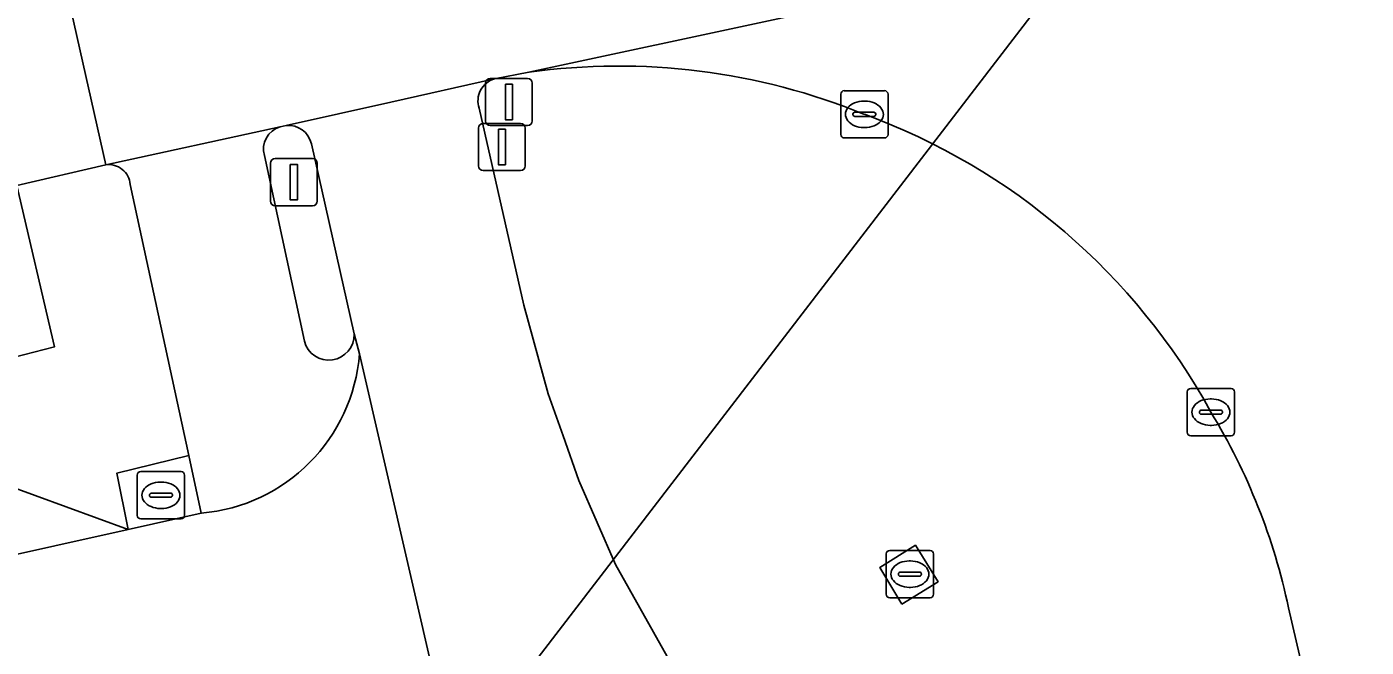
# Model space of a CAD drawing. Extents: x 156412 to 157779, y 382335 to 383768.
# Drawn here: x 157349.85 to 157378.18, y 383054.22 to 383067.34 of the extents above; entities that cross this region are included whole.
import ezdxf

# ---------------------------------------------------------------- set-up
doc = ezdxf.new("R2010")
doc.units = 0
for name, color, linetype in [('IMGEO_Berm_groen', 7, 'Continuous'), ('IMGEO_Drukknoppaal', 7, 'Continuous'), ('IMGEO_Duiker', 7, 'Continuous'), ('IMGEO_Fietspad_gesloten', 7, 'Continuous'), ('IMGEO_Kolk', 7, 'Continuous'), ('IMGEO_Rijbaan_lokaal_gesloten', 7, 'Continuous'), ('IMGEO_Rijbaan_regionaal_gesloten', 7, 'Continuous'), ('IMGEO_Terreindeel_gesloten', 7, 'Continuous'), ('IMGEO_Verkeerseiland_gesloten', 7, 'Continuous'), ('IMGEO_Verkeersregelinstallatiepaal', 7, 'Continuous'), ('IMGEO_Voetpad_open', 7, 'Continuous')]:
    doc.layers.add(name, color=color, linetype=linetype)

msp = doc.modelspace()

# ---------------------------------------------------------------- linework, layer by layer
at = {"layer": 'IMGEO_Berm_groen'}
for points in [[(157360.472, 383066.38), (157359.746, 383066.241)], [(157359.416, 383065.618), (157360.365, 383061.451), (157360.878, 383059.577), (157361.192, 383058.689), (157361.525, 383057.745), (157362.303, 383055.965), (157363.909, 383053.107), (157365.659, 383050.334), (157367.548, 383047.654), (157369.106, 383048.747), (157376.059, 383039.183), (157377.614, 383036.932), (157379.065, 383034.612), (157380.409, 383032.228), (157383.739, 383026.078)], [(157351.518, 383064.421), (157349.637, 383063.987), (157350.431, 383060.57), (157346.927, 383059.669), (157346.034, 383063.156), (157338.866, 383061.502), (157351.992, 383056.709), (157351.751, 383057.897), (157353.275, 383058.274), (157352.037, 383064.005)], [(157265.158, 383036.606), (157347.333, 383055.671), (157351.992, 383056.709), (157338.866, 383061.502), (157324.499, 383058.187), (157260.041, 383043.227)], [(157381.255, 383034.608), (157380.785, 383036.633), (157379.902, 383040.436), (157379.289, 383043.14), (157378.795, 383045.317), (157377.511, 383050.863), (157376.541, 383055.054)]]:
    msp.add_lwpolyline(points, dxfattribs=at)
msp.add_lwpolyline([(157368.36, 383055.13), (157367.892, 383055.903), (157368.647, 383056.374), (157369.127, 383055.604)], close=True, dxfattribs=at)
for centre, radius, start, end in [((157362.37, 383052.778), 13.733, 67.759, 97.9433), ((157359.884, 383065.769), 0.492, 106.3316, 197.8485), ((157362.844, 383052.576), 13.751, 28.7538, 69.906), ((157351.582, 383063.97), 0.456, 4.4642, 98.1085), ((157363.572, 383052.301), 13.258, 11.985, 31.3118)]:
    msp.add_arc(centre, radius, start, end, dxfattribs=at)
at = {"layer": 'IMGEO_Drukknoppaal'}
for p, q in [((157359.505, 383065.299), (157360.295, 383065.299)), ((157360.295, 383065.299), (157359.505, 383065.299)), ((157359.405, 383064.399), (157359.405, 383065.199)), ((157359.405, 383065.199), (157359.405, 383064.399)), ((157360.395, 383065.199), (157360.395, 383064.399)), ((157360.395, 383064.399), (157360.395, 383065.199)), ((157360.295, 383064.299), (157359.505, 383064.299)), ((157359.505, 383064.299), (157360.295, 383064.299))]:
    msp.add_line(p, q, dxfattribs=at)
msp.add_lwpolyline([(157359.825, 383065.174), (157359.975, 383065.174), (157359.975, 383064.424), (157359.825, 383064.424), (157359.825, 383065.174)], dxfattribs=at)
for centre, start, end in [((157359.505, 383065.199), 90, 180), ((157359.505, 383065.199), 90, 180), ((157360.295, 383065.199), 0, 90), ((157360.295, 383065.199), 360, 90), ((157359.505, 383064.399), 180, 270), ((157359.505, 383064.399), 180, 270), ((157360.295, 383064.399), 270, 0), ((157360.295, 383064.399), 270, 0)]:
    msp.add_arc(centre, 0.1, start, end, dxfattribs=at)
at = {"layer": 'IMGEO_Duiker'}
msp.add_lwpolyline([(157331.424, 383090.956), (157339.687, 383074.398), (157352.629, 383043.538), (157399.811, 383104.95), (157401.879, 383105.374), (157402.531, 383105.507)], dxfattribs=at)
at = {"layer": 'IMGEO_Fietspad_gesloten'}
for points in [[(157359.746, 383066.241), (157357.551, 383065.75), (157355.336, 383065.255)], [(157365.659, 383050.334), (157363.909, 383053.107), (157362.303, 383055.965), (157361.525, 383057.745), (157361.192, 383058.689), (157360.878, 383059.577), (157360.365, 383061.451), (157359.416, 383065.618)], [(157355.868, 383064.869), (157356.771, 383060.844), (157356.888, 383060.426), (157358.494, 383053.449), (157358.915, 383053.227), (157359.316, 383052.969), (157359.352, 383052.942), (157359.692, 383052.678), (157360.042, 383052.354), (157360.362, 383052.002), (157360.651, 383051.623), (157360.905, 383051.22), (157361.952, 383049.624), (157363.021, 383048.043), (157364.113, 383046.478), (157366.579, 383043.055), (157367.572, 383041.694), (157370.42, 383037.788), (157373.068, 383033.929), (157375.512, 383029.938), (157377.747, 383025.826)], [(157335.541, 383049.353), (157354.32, 383053.651), (157354.335, 383053.656), (157354.775, 383053.792), (157355.24, 383053.893), (157355.713, 383053.953), (157356.189, 383053.971), (157356.665, 383053.948), (157357.137, 383053.884), (157357.601, 383053.779), (157358.055, 383053.633), (157358.494, 383053.449), (157356.888, 383060.426)], [(157353.538, 383057.054), (157351.992, 383056.709), (157347.333, 383055.671), (157265.158, 383036.606)]]:
    msp.add_lwpolyline(points, dxfattribs=at)
for centre, radius, start, end in [((157359.884, 383065.769), 0.492, 106.3316, 197.8485), ((157355.381, 383064.757), 0.5, 12.93, 95.1434), ((157353.226, 383060.714), 3.673, 274.8658, 355.5092)]:
    msp.add_arc(centre, radius, start, end, dxfattribs=at)
at = {"layer": 'IMGEO_Kolk'}
for p, q in [((157367.067, 383065.064), (157367.067, 383065.916)), ((157367.142, 383065.99), (157367.994, 383065.99)), ((157368.068, 383065.916), (157368.068, 383065.064)), ((157367.326, 383065.484), (157367.326, 383065.496)), ((157367.369, 383065.533), (157367.767, 383065.533)), ((157367.555, 383065.77), (157367.58, 383065.77)), ((157367.81, 383065.496), (157367.81, 383065.484)), ((157367.764, 383065.447), (157367.366, 383065.447)), ((157367.994, 383064.99), (157367.142, 383064.99)), ((157367.578, 383065.21), (157367.553, 383065.21)), ((157374.398, 383058.765), (157374.398, 383059.617)), ((157374.473, 383059.691), (157375.325, 383059.691)), ((157375.399, 383059.617), (157375.399, 383058.765)), ((157374.886, 383059.471), (157374.911, 383059.471)), ((157374.657, 383059.185), (157374.657, 383059.197)), ((157375.095, 383059.148), (157374.697, 383059.148)), ((157374.7, 383059.234), (157375.098, 383059.234)), ((157375.141, 383059.197), (157375.141, 383059.185)), ((157374.909, 383058.911), (157374.884, 383058.911)), ((157375.325, 383058.691), (157374.473, 383058.691)), ((157352.185, 383057.007), (157352.185, 383057.859)), ((157352.26, 383057.933), (157353.112, 383057.933)), ((157353.186, 383057.859), (157353.186, 383057.007)), ((157352.673, 383057.713), (157352.698, 383057.713)), ((157352.444, 383057.427), (157352.444, 383057.439)), ((157352.882, 383057.39), (157352.484, 383057.39)), ((157352.487, 383057.476), (157352.885, 383057.476)), ((157352.928, 383057.439), (157352.928, 383057.427)), ((157352.696, 383057.153), (157352.671, 383057.153)), ((157353.112, 383056.933), (157352.26, 383056.933)), ((157368.03, 383055.339), (157368.03, 383056.191)), ((157368.105, 383056.265), (157368.957, 383056.265)), ((157369.031, 383056.191), (157369.031, 383055.339)), ((157368.518, 383056.045), (157368.543, 383056.045)), ((157368.289, 383055.759), (157368.289, 383055.771)), ((157368.727, 383055.722), (157368.329, 383055.722)), ((157368.332, 383055.808), (157368.73, 383055.808)), ((157368.773, 383055.771), (157368.773, 383055.759)), ((157368.541, 383055.485), (157368.516, 383055.485)), ((157368.957, 383055.265), (157368.105, 383055.265))]:
    msp.add_line(p, q, dxfattribs=at)
for points in [[(157367.067, 383065.064), (157367.067, 383065.916)], [(157367.142, 383065.99), (157367.994, 383065.99)], [(157368.068, 383065.916), (157368.068, 383065.064)], [(157367.994, 383064.99), (157367.142, 383064.99)], [(157374.398, 383058.765), (157374.398, 383059.617)], [(157374.473, 383059.691), (157375.325, 383059.691)], [(157375.399, 383059.617), (157375.399, 383058.765)], [(157375.325, 383058.691), (157374.473, 383058.691)], [(157352.185, 383057.007), (157352.185, 383057.859)], [(157352.26, 383057.933), (157353.112, 383057.933)], [(157353.186, 383057.859), (157353.186, 383057.007)], [(157353.112, 383056.933), (157352.26, 383056.933)], [(157368.03, 383055.339), (157368.03, 383056.191)], [(157368.105, 383056.265), (157368.957, 383056.265)], [(157369.031, 383056.191), (157369.031, 383055.339)], [(157368.957, 383055.265), (157368.105, 383055.265)]]:
    msp.add_lwpolyline(points, dxfattribs=at)
for centre, radius, start, end in [((157367.144, 383065.914), 0.0765, 91.552, 178.448), ((157367.144, 383065.914), 0.0765, 91.552, 178.448), ((157367.992, 383065.914), 0.0765, 1.552, 88.448), ((157367.992, 383065.914), 0.0765, 1.552, 88.448), ((157367.366, 383065.493), 0.0403, 85.8775, 175.7526), ((157367.771, 383065.495), 0.0386, 1.7309, 96.639), ((157367.363, 383065.483), 0.0366, 178.938, 274.7102), ((157367.767, 383065.49), 0.043, 264.8664, 352.4533), ((157367.144, 383065.066), 0.0765, 181.552, 268.448), ((157367.144, 383065.066), 0.0765, 181.552, 268.448), ((157367.992, 383065.066), 0.0765, 271.552, 358.448), ((157367.992, 383065.066), 0.0765, 271.552, 358.448), ((157374.475, 383059.615), 0.0765, 91.552, 178.448), ((157374.475, 383059.615), 0.0765, 91.552, 178.448), ((157375.323, 383059.615), 0.0765, 1.552, 88.448), ((157375.323, 383059.615), 0.0765, 1.552, 88.448), ((157374.697, 383059.194), 0.0403, 85.8775, 175.7526), ((157374.694, 383059.184), 0.0366, 178.938, 274.7102), ((157375.098, 383059.191), 0.043, 264.8664, 352.4533), ((157375.102, 383059.196), 0.0386, 1.7309, 96.639), ((157374.475, 383058.767), 0.0765, 181.552, 268.448), ((157374.475, 383058.767), 0.0765, 181.552, 268.448), ((157375.323, 383058.767), 0.0765, 271.552, 358.448), ((157375.323, 383058.767), 0.0765, 271.552, 358.448), ((157352.262, 383057.857), 0.0765, 91.552, 178.448), ((157352.262, 383057.857), 0.0765, 91.552, 178.448), ((157353.11, 383057.857), 0.0765, 1.552, 88.448), ((157353.11, 383057.857), 0.0765, 1.552, 88.448), ((157352.484, 383057.436), 0.0403, 85.8775, 175.7526), ((157352.481, 383057.426), 0.0366, 178.938, 274.7102), ((157352.885, 383057.433), 0.043, 264.8664, 352.4533), ((157352.889, 383057.438), 0.0386, 1.7309, 96.639), ((157352.262, 383057.009), 0.0765, 181.552, 268.448), ((157352.262, 383057.009), 0.0765, 181.552, 268.448), ((157353.11, 383057.009), 0.0765, 271.552, 358.448), ((157353.11, 383057.009), 0.0765, 271.552, 358.448), ((157368.107, 383056.189), 0.0765, 91.552, 178.448), ((157368.107, 383056.189), 0.0765, 91.552, 178.448), ((157368.955, 383056.189), 0.0765, 1.552, 88.448), ((157368.955, 383056.189), 0.0765, 1.552, 88.448), ((157368.329, 383055.768), 0.0403, 85.8775, 175.7526), ((157368.326, 383055.758), 0.0366, 178.938, 274.7102), ((157368.73, 383055.765), 0.043, 264.8664, 352.4533), ((157368.734, 383055.77), 0.0386, 1.7309, 96.639), ((157368.107, 383055.341), 0.0765, 181.552, 268.448), ((157368.107, 383055.341), 0.0765, 181.552, 268.448), ((157368.955, 383055.341), 0.0765, 271.552, 358.448), ((157368.955, 383055.341), 0.0765, 271.552, 358.448)]:
    msp.add_arc(centre, radius, start, end, dxfattribs=at)
for centre, major_axis, ratio, start_param, end_param in [((157367.554, 383065.49), (-0.387, 0.002), 0.722429, 4.712389, 7.853982), ((157367.579, 383065.49), (-0.39, 0.002), 0.717154, 1.570796, 4.712389), ((157374.885, 383059.191), (-0.387, 0.002), 0.722429, 4.712389, 7.853982), ((157374.91, 383059.191), (-0.39, 0.002), 0.717154, 1.570796, 4.712389), ((157352.672, 383057.433), (-0.387, 0.002), 0.722429, 4.712389, 7.853982), ((157352.697, 383057.433), (-0.39, 0.002), 0.717154, 1.570796, 4.712389), ((157368.517, 383055.765), (-0.387, 0.002), 0.722429, 4.712389, 7.853982), ((157368.542, 383055.765), (-0.39, 0.002), 0.717154, 1.570796, 4.712389)]:
    msp.add_ellipse(centre, major_axis=major_axis, ratio=ratio, start_param=start_param, end_param=end_param, dxfattribs=at)
at = {"layer": 'IMGEO_Rijbaan_lokaal_gesloten'}
for points in [[(157387.595, 383072.196), (157360.472, 383066.38)], [(157376.541, 383055.054), (157377.511, 383050.863), (157378.795, 383045.317), (157379.289, 383043.14), (157379.902, 383040.436), (157380.785, 383036.633), (157381.255, 383034.608)]]:
    msp.add_lwpolyline(points, dxfattribs=at)
for centre, radius, start, end in [((157362.37, 383052.778), 13.733, 67.759, 97.9433), ((157362.844, 383052.576), 13.751, 28.7538, 69.906), ((157363.572, 383052.301), 13.258, 11.985, 31.3118)]:
    msp.add_arc(centre, radius, start, end, dxfattribs=at)
at = {"layer": 'IMGEO_Rijbaan_regionaal_gesloten'}
for points in [[(157362.292, 383073.455), (157361.246, 383073.156), (157358.276, 383072.514), (157353.985, 383071.547), (157353.809, 383071.5), (157350.116, 383070.662), (157351.518, 383064.421), (157355.21, 383065.227), (157355.336, 383065.255), (157357.551, 383065.75), (157359.746, 383066.241), (157360.472, 383066.38), (157387.595, 383072.196), (157387.617, 383072.201), (157390.69, 383072.947)], [(157351.518, 383064.421), (157350.116, 383070.662), (157325.458, 383064.908), (157273.912, 383052.957)], [(157260.041, 383043.227), (157324.499, 383058.187), (157338.866, 383061.502), (157346.034, 383063.156), (157349.637, 383063.987), (157351.518, 383064.421)]]:
    msp.add_lwpolyline(points, dxfattribs=at)
at = {"layer": 'IMGEO_Terreindeel_gesloten'}
msp.add_lwpolyline([(157368.36, 383055.13), (157369.127, 383055.604), (157368.647, 383056.374), (157367.892, 383055.903)], close=True, dxfattribs=at)
at = {"layer": 'IMGEO_Verkeerseiland_gesloten'}
for points in [[(157355.336, 383065.255), (157355.21, 383065.227)], [(157356.771, 383060.844), (157355.868, 383064.869)], [(157354.875, 383064.616), (157355.72, 383060.694)]]:
    msp.add_lwpolyline(points, dxfattribs=at)
for centre, radius, start, end in [((157355.352, 383064.752), 0.496, 106.6408, 195.8889), ((157355.381, 383064.757), 0.5, 12.93, 95.1434), ((157356.238, 383060.824), 0.534, 194.1421, 2.1028)]:
    msp.add_arc(centre, radius, start, end, dxfattribs=at)
at = {"layer": 'IMGEO_Verkeersregelinstallatiepaal'}
for p, q in [((157359.553, 383065.35), (157359.553, 383066.15)), ((157359.553, 383066.15), (157359.553, 383065.35)), ((157359.653, 383066.25), (157360.443, 383066.25)), ((157360.443, 383066.25), (157359.653, 383066.25)), ((157360.543, 383066.15), (157360.543, 383065.35)), ((157360.543, 383065.35), (157360.543, 383066.15)), ((157360.443, 383065.25), (157359.653, 383065.25)), ((157359.653, 383065.25), (157360.443, 383065.25)), ((157355.003, 383063.654), (157355.003, 383064.454)), ((157355.003, 383064.454), (157355.003, 383063.654)), ((157355.103, 383064.554), (157355.893, 383064.554)), ((157355.893, 383064.554), (157355.103, 383064.554)), ((157355.993, 383064.454), (157355.993, 383063.654)), ((157355.993, 383063.654), (157355.993, 383064.454)), ((157355.893, 383063.554), (157355.103, 383063.554)), ((157355.103, 383063.554), (157355.893, 383063.554))]:
    msp.add_line(p, q, dxfattribs=at)
for points in [[(157359.973, 383066.125), (157360.123, 383066.125), (157360.123, 383065.375), (157359.973, 383065.375), (157359.973, 383066.125)], [(157355.423, 383064.429), (157355.573, 383064.429), (157355.573, 383063.679), (157355.423, 383063.679), (157355.423, 383064.429)]]:
    msp.add_lwpolyline(points, dxfattribs=at)
for centre, start, end in [((157359.653, 383066.15), 90, 180), ((157359.653, 383066.15), 90, 180), ((157360.443, 383066.15), 0, 90), ((157360.443, 383066.15), 360, 90), ((157359.653, 383065.35), 180, 270), ((157359.653, 383065.35), 180, 270), ((157360.443, 383065.35), 270, 0), ((157360.443, 383065.35), 270, 0), ((157355.103, 383064.454), 90, 180), ((157355.103, 383064.454), 90, 180), ((157355.893, 383064.454), 0, 90), ((157355.893, 383064.454), 360, 90), ((157355.103, 383063.654), 180, 270), ((157355.103, 383063.654), 180, 270), ((157355.893, 383063.654), 270, 0), ((157355.893, 383063.654), 270, 0)]:
    msp.add_arc(centre, 0.1, start, end, dxfattribs=at)
at = {"layer": 'IMGEO_Voetpad_open'}
for points in [[(157355.21, 383065.227), (157351.518, 383064.421)], [(157355.72, 383060.694), (157354.875, 383064.616)], [(157352.037, 383064.005), (157353.275, 383058.274), (157353.538, 383057.054)], [(157356.888, 383060.426), (157356.771, 383060.844)]]:
    msp.add_lwpolyline(points, dxfattribs=at)
for points in [[(157349.637, 383063.987), (157346.034, 383063.156), (157346.927, 383059.669), (157350.431, 383060.57)], [(157353.275, 383058.274), (157351.751, 383057.897), (157351.992, 383056.709), (157353.538, 383057.054)]]:
    msp.add_lwpolyline(points, close=True, dxfattribs=at)
for centre, radius, start, end in [((157355.352, 383064.752), 0.496, 106.6408, 195.8889), ((157351.582, 383063.97), 0.456, 4.4642, 98.1085), ((157356.238, 383060.824), 0.534, 194.1421, 2.1028), ((157353.226, 383060.714), 3.673, 274.8658, 355.5092)]:
    msp.add_arc(centre, radius, start, end, dxfattribs=at)

doc.saveas('drawing.dxf')
